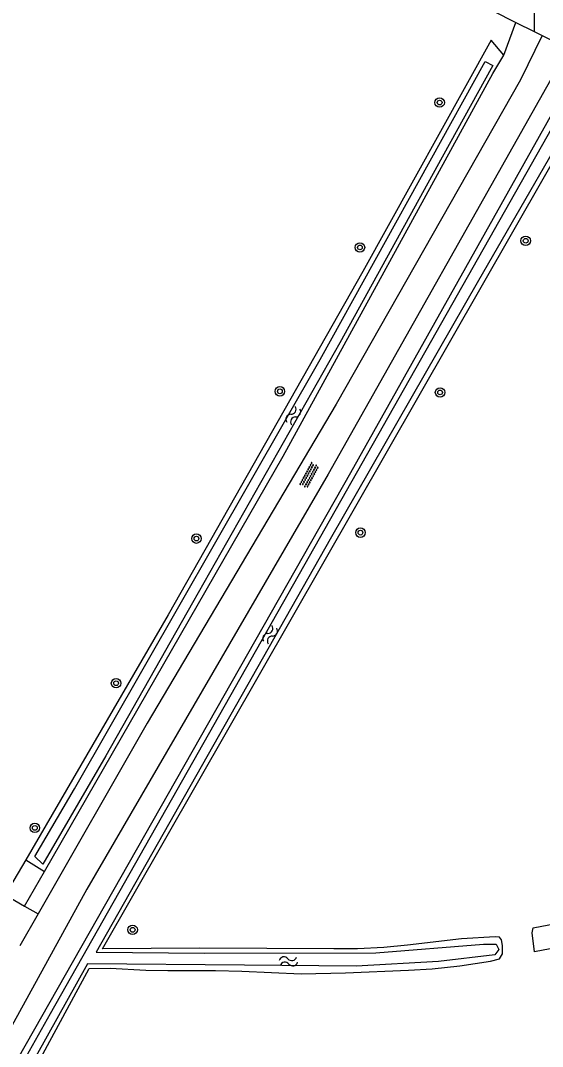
# Model space of a CAD drawing. Extents: x 128999 to 131010, y 395498 to 399007.
# Drawn here: x 129632.7 to 129676.5, y 398125.4 to 398211.6 of the extents above; entities that cross this region are included whole.
import ezdxf

# ---------------------------------------------------------------- set-up
doc = ezdxf.new("R2010")
doc.units = 0
for name, color, linetype in [('gg-knt-onverhard', 7, 'Continuous'), ('gg-knt-verharding', 7, 'Continuous'), ('gg-kntw-bovenkant insteek waterloop', 7, 'Continuous'), ('gg-kntw-waterlijn', 7, 'Continuous'), ('gt-grn-groengrens', 7, 'Continuous'), ('gt-grn-vlakafsluiter', 7, 'Continuous'), ('gt-symb-boom', 7, 'Continuous'), ('gt-symb-overige verharding', 7, 'Continuous'), ('gt-symb-watersymbool', 7, 'Continuous')]:
    doc.layers.add(name, color=color, linetype=linetype)

# ---------------------------------------------------------------- blocks, each defined once
blk = doc.blocks.new('gt0-BOOM')
at = {"layer": 'gt-symb-boom'}
for radius in [0.4, 0.2]:
    blk.add_circle((0, 0), radius, dxfattribs=at)
blk = doc.blocks.new('gt0-WA')
at = {"layer": 'gt-symb-watersymbool'}
for centre, start, end in [((-0.323, 0.022), 28.07249, 151.92751), ((0.427, 0.422), 208.07248, 331.92751), ((-0.323, -0.428), 28.07249, 151.92751), ((0.427, -0.028), 208.07248, 331.92751)]:
    blk.add_arc(centre, 0.425, start, end, dxfattribs=at)
blk = doc.blocks.new('gt0-OVH')
at = {"layer": 'gt-symb-overige verharding'}
for points in [[(-0.972, 0.298), (-0.967, 0.308), (-0.965, 0.319), (-0.966, 0.33), (-0.971, 0.34), (-0.978, 0.348), (-0.988, 0.353), (-0.999, 0.355), (-1.01, 0.354), (-1.02, 0.349), (-1.028, 0.342), (-1.033, 0.332), (-1.035, 0.321), (-1.034, 0.31), (-1.029, 0.3), (-1.022, 0.292), (-1.012, 0.287), (-1.001, 0.285), (-0.99, 0.286), (-0.98, 0.291)], [(-0.872, 0.106), (-0.867, 0.116), (-0.865, 0.126), (-0.866, 0.137), (-0.871, 0.147), (-0.878, 0.156), (-0.888, 0.161), (-0.899, 0.163), (-0.91, 0.162), (-0.92, 0.157), (-0.928, 0.15), (-0.933, 0.14), (-0.935, 0.129), (-0.934, 0.118), (-0.929, 0.108), (-0.922, 0.1), (-0.912, 0.095), (-0.901, 0.092), (-0.89, 0.094), (-0.88, 0.098)], [(-0.772, 0.298), (-0.767, 0.308), (-0.765, 0.319), (-0.766, 0.33), (-0.771, 0.34), (-0.778, 0.348), (-0.788, 0.353), (-0.799, 0.355), (-0.81, 0.354), (-0.82, 0.349), (-0.828, 0.342), (-0.833, 0.332), (-0.835, 0.321), (-0.834, 0.31), (-0.829, 0.3), (-0.822, 0.292), (-0.812, 0.287), (-0.801, 0.285), (-0.79, 0.286), (-0.78, 0.291)], [(-0.672, 0.106), (-0.667, 0.116), (-0.665, 0.126), (-0.666, 0.137), (-0.671, 0.147), (-0.678, 0.156), (-0.688, 0.161), (-0.699, 0.163), (-0.71, 0.162), (-0.72, 0.157), (-0.728, 0.15), (-0.733, 0.14), (-0.735, 0.129), (-0.734, 0.118), (-0.729, 0.108), (-0.722, 0.1), (-0.712, 0.095), (-0.701, 0.092), (-0.69, 0.094), (-0.68, 0.098)], [(-0.572, 0.298), (-0.567, 0.308), (-0.565, 0.319), (-0.566, 0.33), (-0.571, 0.34), (-0.578, 0.348), (-0.588, 0.353), (-0.599, 0.355), (-0.61, 0.354), (-0.62, 0.349), (-0.628, 0.342), (-0.633, 0.332), (-0.635, 0.321), (-0.634, 0.31), (-0.629, 0.3), (-0.622, 0.292), (-0.612, 0.287), (-0.601, 0.285), (-0.59, 0.286), (-0.58, 0.291)], [(-0.472, 0.106), (-0.467, 0.116), (-0.465, 0.126), (-0.466, 0.137), (-0.471, 0.147), (-0.478, 0.156), (-0.488, 0.161), (-0.499, 0.163), (-0.51, 0.162), (-0.52, 0.157), (-0.528, 0.15), (-0.533, 0.14), (-0.535, 0.129), (-0.534, 0.118), (-0.529, 0.108), (-0.522, 0.1), (-0.512, 0.095), (-0.501, 0.092), (-0.49, 0.094), (-0.48, 0.098)], [(-0.372, 0.298), (-0.367, 0.308), (-0.365, 0.319), (-0.366, 0.33), (-0.371, 0.34), (-0.378, 0.348), (-0.388, 0.353), (-0.399, 0.355), (-0.41, 0.354), (-0.42, 0.349), (-0.428, 0.342), (-0.433, 0.332), (-0.435, 0.321), (-0.434, 0.31), (-0.429, 0.3), (-0.422, 0.292), (-0.412, 0.287), (-0.401, 0.285), (-0.39, 0.286), (-0.38, 0.291)], [(-0.272, 0.106), (-0.267, 0.116), (-0.265, 0.126), (-0.266, 0.137), (-0.271, 0.147), (-0.278, 0.156), (-0.288, 0.161), (-0.299, 0.163), (-0.31, 0.162), (-0.32, 0.157), (-0.328, 0.15), (-0.333, 0.14), (-0.335, 0.129), (-0.334, 0.118), (-0.329, 0.108), (-0.322, 0.1), (-0.312, 0.095), (-0.301, 0.092), (-0.29, 0.094), (-0.28, 0.098)], [(-0.172, 0.298), (-0.167, 0.308), (-0.165, 0.319), (-0.166, 0.33), (-0.171, 0.34), (-0.178, 0.348), (-0.188, 0.353), (-0.199, 0.355), (-0.21, 0.354), (-0.22, 0.349), (-0.228, 0.342), (-0.233, 0.332), (-0.235, 0.321), (-0.234, 0.31), (-0.229, 0.3), (-0.222, 0.292), (-0.212, 0.287), (-0.201, 0.285), (-0.19, 0.286), (-0.18, 0.291)], [(-0.072, 0.106), (-0.067, 0.116), (-0.065, 0.126), (-0.066, 0.137), (-0.071, 0.147), (-0.078, 0.156), (-0.088, 0.161), (-0.099, 0.163), (-0.11, 0.162), (-0.12, 0.157), (-0.128, 0.15), (-0.133, 0.14), (-0.135, 0.129), (-0.134, 0.118), (-0.129, 0.108), (-0.122, 0.1), (-0.112, 0.095), (-0.101, 0.092), (-0.09, 0.094), (-0.08, 0.098)], [(0.028, 0.298), (0.033, 0.308), (0.035, 0.319), (0.034, 0.33), (0.029, 0.34), (0.022, 0.348), (0.012, 0.353), (0.001, 0.355), (-0.01, 0.354), (-0.02, 0.349), (-0.028, 0.342), (-0.033, 0.332), (-0.035, 0.321), (-0.034, 0.31), (-0.029, 0.3), (-0.022, 0.292), (-0.012, 0.287), (-0.001, 0.285), (0.01, 0.286), (0.02, 0.291)], [(0.128, 0.106), (0.133, 0.116), (0.135, 0.126), (0.134, 0.137), (0.129, 0.147), (0.122, 0.156), (0.112, 0.161), (0.101, 0.163), (0.09, 0.162), (0.08, 0.157), (0.072, 0.15), (0.067, 0.14), (0.065, 0.129), (0.066, 0.118), (0.071, 0.108), (0.078, 0.1), (0.088, 0.095), (0.099, 0.092), (0.11, 0.094), (0.12, 0.098)], [(0.228, 0.298), (0.233, 0.308), (0.235, 0.319), (0.234, 0.33), (0.229, 0.34), (0.222, 0.348), (0.212, 0.353), (0.201, 0.355), (0.19, 0.354), (0.18, 0.349), (0.172, 0.342), (0.167, 0.332), (0.165, 0.321), (0.166, 0.31), (0.171, 0.3), (0.178, 0.292), (0.188, 0.287), (0.199, 0.285), (0.21, 0.286), (0.22, 0.291)], [(0.328, 0.106), (0.333, 0.116), (0.335, 0.126), (0.334, 0.137), (0.329, 0.147), (0.322, 0.156), (0.312, 0.161), (0.301, 0.163), (0.29, 0.162), (0.28, 0.157), (0.272, 0.15), (0.267, 0.14), (0.265, 0.129), (0.266, 0.118), (0.271, 0.108), (0.278, 0.1), (0.288, 0.095), (0.299, 0.092), (0.31, 0.094), (0.32, 0.098)], [(0.428, 0.298), (0.433, 0.308), (0.435, 0.319), (0.434, 0.33), (0.429, 0.34), (0.422, 0.348), (0.412, 0.353), (0.401, 0.355), (0.39, 0.354), (0.38, 0.349), (0.372, 0.342), (0.367, 0.332), (0.365, 0.321), (0.366, 0.31), (0.371, 0.3), (0.378, 0.292), (0.388, 0.287), (0.399, 0.285), (0.41, 0.286), (0.42, 0.291)], [(0.528, 0.106), (0.533, 0.116), (0.535, 0.126), (0.534, 0.137), (0.529, 0.147), (0.522, 0.156), (0.512, 0.161), (0.501, 0.163), (0.49, 0.162), (0.48, 0.157), (0.472, 0.15), (0.467, 0.14), (0.465, 0.129), (0.466, 0.118), (0.471, 0.108), (0.478, 0.1), (0.488, 0.095), (0.499, 0.092), (0.51, 0.094), (0.52, 0.098)], [(0.628, 0.298), (0.633, 0.308), (0.635, 0.319), (0.634, 0.33), (0.629, 0.34), (0.622, 0.348), (0.612, 0.353), (0.601, 0.355), (0.59, 0.354), (0.58, 0.349), (0.572, 0.342), (0.567, 0.332), (0.565, 0.321), (0.566, 0.31), (0.571, 0.3), (0.578, 0.292), (0.588, 0.287), (0.599, 0.285), (0.61, 0.286), (0.62, 0.291)], [(0.728, 0.106), (0.733, 0.116), (0.735, 0.126), (0.734, 0.137), (0.729, 0.147), (0.722, 0.156), (0.712, 0.161), (0.701, 0.163), (0.69, 0.162), (0.68, 0.157), (0.672, 0.15), (0.667, 0.14), (0.665, 0.129), (0.666, 0.118), (0.671, 0.108), (0.678, 0.1), (0.688, 0.095), (0.699, 0.092), (0.71, 0.094), (0.72, 0.098)], [(0.828, 0.298), (0.833, 0.308), (0.835, 0.319), (0.834, 0.33), (0.829, 0.34), (0.822, 0.348), (0.812, 0.353), (0.801, 0.355), (0.79, 0.354), (0.78, 0.349), (0.772, 0.342), (0.767, 0.332), (0.765, 0.321), (0.766, 0.31), (0.771, 0.3), (0.778, 0.292), (0.788, 0.287), (0.799, 0.285), (0.81, 0.286), (0.82, 0.291)], [(0.928, 0.106), (0.933, 0.116), (0.935, 0.126), (0.934, 0.137), (0.929, 0.147), (0.922, 0.156), (0.912, 0.161), (0.901, 0.163), (0.89, 0.162), (0.88, 0.157), (0.872, 0.15), (0.867, 0.14), (0.865, 0.129), (0.866, 0.118), (0.871, 0.108), (0.878, 0.1), (0.888, 0.095), (0.899, 0.092), (0.91, 0.094), (0.92, 0.098)], [(1.028, 0.298), (1.033, 0.308), (1.035, 0.319), (1.034, 0.33), (1.029, 0.34), (1.022, 0.348), (1.012, 0.353), (1.001, 0.355), (0.99, 0.354), (0.98, 0.349), (0.972, 0.342), (0.967, 0.332), (0.965, 0.321), (0.966, 0.31), (0.971, 0.3), (0.978, 0.292), (0.988, 0.287), (0.999, 0.285), (1.01, 0.286), (1.02, 0.291)], [(-0.972, -0.142), (-0.967, -0.132), (-0.965, -0.121), (-0.966, -0.11), (-0.971, -0.1), (-0.978, -0.092), (-0.988, -0.087), (-0.999, -0.085), (-1.01, -0.086), (-1.02, -0.091), (-1.028, -0.098), (-1.033, -0.108), (-1.035, -0.119), (-1.034, -0.13), (-1.029, -0.14), (-1.022, -0.148), (-1.012, -0.153), (-1.001, -0.155), (-0.99, -0.154), (-0.98, -0.149)], [(-0.872, -0.334), (-0.867, -0.324), (-0.865, -0.314), (-0.866, -0.303), (-0.871, -0.293), (-0.878, -0.284), (-0.888, -0.279), (-0.899, -0.277), (-0.91, -0.278), (-0.92, -0.283), (-0.928, -0.29), (-0.933, -0.3), (-0.935, -0.311), (-0.934, -0.322), (-0.929, -0.332), (-0.922, -0.34), (-0.912, -0.345), (-0.901, -0.348), (-0.89, -0.346), (-0.88, -0.342)], [(-0.772, -0.142), (-0.767, -0.132), (-0.765, -0.121), (-0.766, -0.11), (-0.771, -0.1), (-0.778, -0.092), (-0.788, -0.087), (-0.799, -0.085), (-0.81, -0.086), (-0.82, -0.091), (-0.828, -0.098), (-0.833, -0.108), (-0.835, -0.119), (-0.834, -0.13), (-0.829, -0.14), (-0.822, -0.148), (-0.812, -0.153), (-0.801, -0.155), (-0.79, -0.154), (-0.78, -0.149)], [(-0.672, -0.334), (-0.667, -0.324), (-0.665, -0.314), (-0.666, -0.303), (-0.671, -0.293), (-0.678, -0.284), (-0.688, -0.279), (-0.699, -0.277), (-0.71, -0.278), (-0.72, -0.283), (-0.728, -0.29), (-0.733, -0.3), (-0.735, -0.311), (-0.734, -0.322), (-0.729, -0.332), (-0.722, -0.34), (-0.712, -0.345), (-0.701, -0.348), (-0.69, -0.346), (-0.68, -0.342)], [(-0.572, -0.142), (-0.567, -0.132), (-0.565, -0.121), (-0.566, -0.11), (-0.571, -0.1), (-0.578, -0.092), (-0.588, -0.087), (-0.599, -0.085), (-0.61, -0.086), (-0.62, -0.091), (-0.628, -0.098), (-0.633, -0.108), (-0.635, -0.119), (-0.634, -0.13), (-0.629, -0.14), (-0.622, -0.148), (-0.612, -0.153), (-0.601, -0.155), (-0.59, -0.154), (-0.58, -0.149)], [(-0.472, -0.334), (-0.467, -0.324), (-0.465, -0.314), (-0.466, -0.303), (-0.471, -0.293), (-0.478, -0.284), (-0.488, -0.279), (-0.499, -0.277), (-0.51, -0.278), (-0.52, -0.283), (-0.528, -0.29), (-0.533, -0.3), (-0.535, -0.311), (-0.534, -0.322), (-0.529, -0.332), (-0.522, -0.34), (-0.512, -0.345), (-0.501, -0.348), (-0.49, -0.346), (-0.48, -0.342)], [(-0.372, -0.142), (-0.367, -0.132), (-0.365, -0.121), (-0.366, -0.11), (-0.371, -0.1), (-0.378, -0.092), (-0.388, -0.087), (-0.399, -0.085), (-0.41, -0.086), (-0.42, -0.091), (-0.428, -0.098), (-0.433, -0.108), (-0.435, -0.119), (-0.434, -0.13), (-0.429, -0.14), (-0.422, -0.148), (-0.412, -0.153), (-0.401, -0.155), (-0.39, -0.154), (-0.38, -0.149)], [(-0.272, -0.334), (-0.267, -0.324), (-0.265, -0.314), (-0.266, -0.303), (-0.271, -0.293), (-0.278, -0.284), (-0.288, -0.279), (-0.299, -0.277), (-0.31, -0.278), (-0.32, -0.283), (-0.328, -0.29), (-0.333, -0.3), (-0.335, -0.311), (-0.334, -0.322), (-0.329, -0.332), (-0.322, -0.34), (-0.312, -0.345), (-0.301, -0.348), (-0.29, -0.346), (-0.28, -0.342)], [(-0.172, -0.142), (-0.167, -0.132), (-0.165, -0.121), (-0.166, -0.11), (-0.171, -0.1), (-0.178, -0.092), (-0.188, -0.087), (-0.199, -0.085), (-0.21, -0.086), (-0.22, -0.091), (-0.228, -0.098), (-0.233, -0.108), (-0.235, -0.119), (-0.234, -0.13), (-0.229, -0.14), (-0.222, -0.148), (-0.212, -0.153), (-0.201, -0.155), (-0.19, -0.154), (-0.18, -0.149)], [(-0.072, -0.334), (-0.067, -0.324), (-0.065, -0.314), (-0.066, -0.303), (-0.071, -0.293), (-0.078, -0.284), (-0.088, -0.279), (-0.099, -0.277), (-0.11, -0.278), (-0.12, -0.283), (-0.128, -0.29), (-0.133, -0.3), (-0.135, -0.311), (-0.134, -0.322), (-0.129, -0.332), (-0.122, -0.34), (-0.112, -0.345), (-0.101, -0.348), (-0.09, -0.346), (-0.08, -0.342)], [(0.028, -0.142), (0.033, -0.132), (0.035, -0.121), (0.034, -0.11), (0.029, -0.1), (0.022, -0.092), (0.012, -0.087), (0.001, -0.085), (-0.01, -0.086), (-0.02, -0.091), (-0.028, -0.098), (-0.033, -0.108), (-0.035, -0.119), (-0.034, -0.13), (-0.029, -0.14), (-0.022, -0.148), (-0.012, -0.153), (-0.001, -0.155), (0.01, -0.154), (0.02, -0.149)], [(0.128, -0.334), (0.133, -0.324), (0.135, -0.314), (0.134, -0.303), (0.129, -0.293), (0.122, -0.284), (0.112, -0.279), (0.101, -0.277), (0.09, -0.278), (0.08, -0.283), (0.072, -0.29), (0.067, -0.3), (0.065, -0.311), (0.066, -0.322), (0.071, -0.332), (0.078, -0.34), (0.088, -0.345), (0.099, -0.348), (0.11, -0.346), (0.12, -0.342)], [(0.228, -0.142), (0.233, -0.132), (0.235, -0.121), (0.234, -0.11), (0.229, -0.1), (0.222, -0.092), (0.212, -0.087), (0.201, -0.085), (0.19, -0.086), (0.18, -0.091), (0.172, -0.098), (0.167, -0.108), (0.165, -0.119), (0.166, -0.13), (0.171, -0.14), (0.178, -0.148), (0.188, -0.153), (0.199, -0.155), (0.21, -0.154), (0.22, -0.149)], [(0.328, -0.334), (0.333, -0.324), (0.335, -0.314), (0.334, -0.303), (0.329, -0.293), (0.322, -0.284), (0.312, -0.279), (0.301, -0.277), (0.29, -0.278), (0.28, -0.283), (0.272, -0.29), (0.267, -0.3), (0.265, -0.311), (0.266, -0.322), (0.271, -0.332), (0.278, -0.34), (0.288, -0.345), (0.299, -0.348), (0.31, -0.346), (0.32, -0.342)], [(0.428, -0.142), (0.433, -0.132), (0.435, -0.121), (0.434, -0.11), (0.429, -0.1), (0.422, -0.092), (0.412, -0.087), (0.401, -0.085), (0.39, -0.086), (0.38, -0.091), (0.372, -0.098), (0.367, -0.108), (0.365, -0.119), (0.366, -0.13), (0.371, -0.14), (0.378, -0.148), (0.388, -0.153), (0.399, -0.155), (0.41, -0.154), (0.42, -0.149)], [(0.528, -0.334), (0.533, -0.324), (0.535, -0.314), (0.534, -0.303), (0.529, -0.293), (0.522, -0.284), (0.512, -0.279), (0.501, -0.277), (0.49, -0.278), (0.48, -0.283), (0.472, -0.29), (0.467, -0.3), (0.465, -0.311), (0.466, -0.322), (0.471, -0.332), (0.478, -0.34), (0.488, -0.345), (0.499, -0.348), (0.51, -0.346), (0.52, -0.342)], [(0.628, -0.142), (0.633, -0.132), (0.635, -0.121), (0.634, -0.11), (0.629, -0.1), (0.622, -0.092), (0.612, -0.087), (0.601, -0.085), (0.59, -0.086), (0.58, -0.091), (0.572, -0.098), (0.567, -0.108), (0.565, -0.119), (0.566, -0.13), (0.571, -0.14), (0.578, -0.148), (0.588, -0.153), (0.599, -0.155), (0.61, -0.154), (0.62, -0.149)], [(0.728, -0.334), (0.733, -0.324), (0.735, -0.314), (0.734, -0.303), (0.729, -0.293), (0.722, -0.284), (0.712, -0.279), (0.701, -0.277), (0.69, -0.278), (0.68, -0.283), (0.672, -0.29), (0.667, -0.3), (0.665, -0.311), (0.666, -0.322), (0.671, -0.332), (0.678, -0.34), (0.688, -0.345), (0.699, -0.348), (0.71, -0.346), (0.72, -0.342)], [(0.828, -0.142), (0.833, -0.132), (0.835, -0.121), (0.834, -0.11), (0.829, -0.1), (0.822, -0.092), (0.812, -0.087), (0.801, -0.085), (0.79, -0.086), (0.78, -0.091), (0.772, -0.098), (0.767, -0.108), (0.765, -0.119), (0.766, -0.13), (0.771, -0.14), (0.778, -0.148), (0.788, -0.153), (0.799, -0.155), (0.81, -0.154), (0.82, -0.149)], [(0.928, -0.334), (0.933, -0.324), (0.935, -0.314), (0.934, -0.303), (0.929, -0.293), (0.922, -0.284), (0.912, -0.279), (0.901, -0.277), (0.89, -0.278), (0.88, -0.283), (0.872, -0.29), (0.867, -0.3), (0.865, -0.311), (0.866, -0.322), (0.871, -0.332), (0.878, -0.34), (0.888, -0.345), (0.899, -0.348), (0.91, -0.346), (0.92, -0.342)], [(1.028, -0.142), (1.033, -0.132), (1.035, -0.121), (1.034, -0.11), (1.029, -0.1), (1.022, -0.092), (1.012, -0.087), (1.001, -0.085), (0.99, -0.086), (0.98, -0.091), (0.972, -0.098), (0.967, -0.108), (0.965, -0.119), (0.966, -0.13), (0.971, -0.14), (0.978, -0.148), (0.988, -0.153), (0.999, -0.155), (1.01, -0.154), (1.02, -0.149)]]:
    blk.add_lwpolyline(points, close=True, dxfattribs=at)

msp = doc.modelspace()

# ---------------------------------------------------------------- linework, layer by layer
at = {"layer": 'gg-knt-onverhard'}
for p, q in [((129631.377, 398138.152), (129633.007, 398137.221)), ((129634.149, 398136.568), (129632.616, 398133.884)), ((129633.007, 398137.221), (129634.149, 398136.568))]:
    msp.add_line(p, q, dxfattribs=at)
for points in [[(129676.52, 398210.364), (129674.7, 398206.659), (129659.197, 398179.379), (129643.306, 398152.588), (129634.149, 398136.568)], [(129678.814, 398209.218), (129677.483, 398207.13), (129658.521, 398173.515), (129638.254, 398138.648), (129622.338, 398109.708), (129606.406, 398081.892), (129600.085, 398069.326)]]:
    msp.add_lwpolyline(points, dxfattribs=at)
at = {"layer": 'gg-knt-verharding'}
for p, q in [((129675.847, 398215.823), (129675.841, 398210.704)), ((129675.841, 398210.704), (129676.52, 398210.364)), ((129676.52, 398210.364), (129678.814, 398209.218))]:
    msp.add_line(p, q, dxfattribs=at)
at = {"layer": 'gg-kntw-bovenkant insteek waterloop'}
msp.add_line((129633.102, 398141.102), (129634.693, 398140.123), dxfattribs=at)
for points in [[(129673.301, 398208.722), (129672.219, 398209.991), (129661.449, 398190.549), (129645.068, 398161.684), (129633.102, 398141.102)], [(129680.138, 398208.777), (129660.405, 398173.627), (129623.748, 398109.178), (129602.578, 398070.899)], [(129634.693, 398140.123), (129654.753, 398175.029), (129672.37, 398207.186), (129673.301, 398208.722)], [(129632.718, 398121.421), (129638.445, 398131.966), (129640.205, 398131.995), (129643.204, 398131.839), (129645.055, 398131.794), (129649.055, 398131.799), (129651.256, 398131.746), (129656.251, 398131.537), (129659.986, 398131.599), (129665.283, 398131.831), (129667.28, 398131.954), (129669.604, 398132.199), (129672.181, 398132.58), (129672.936, 398132.778), (129673.166, 398133.201), (129673.175, 398133.916), (129673.097, 398134.372), (129672.929, 398134.617), (129672.57, 398134.647), (129669.73, 398134.457), (129665.187, 398133.919), (129663.199, 398133.739), (129661, 398133.632), (129659, 398133.611), (129647.727, 398133.676), (129639.564, 398133.625), (129682.038, 398207.814)], [(129762.763, 398160.144), (129753.603, 398157.113), (129735.015, 398150.905), (129716.645, 398143.586), (129709.91, 398140.838), (129706.712, 398139.627), (129703.507, 398138.518), (129699.976, 398137.748), (129690.111, 398136.092), (129675.865, 398133.359), (129675.666, 398134.983), (129675.744, 398135.396), (129687.364, 398137.616), (129700.916, 398140.001), (129707.891, 398142.15), (129718.978, 398146.483), (129734.715, 398152.523), (129757.817, 398160.172), (129762.082, 398161.76)]]:
    msp.add_lwpolyline(points, dxfattribs=at)
at = {"layer": 'gg-kntw-waterlijn'}
for points in [[(129671.734, 398208.179), (129672.375, 398207.84), (129668.12, 398200.147), (129659.496, 398184.555), (129647.112, 398162.705), (129639.825, 398149.85), (129634.55, 398140.745), (129633.881, 398141.373)], [(129633.881, 398141.373), (129637.192, 398147.068), (129657.853, 398183.156), (129671.734, 398208.179)], [(129602.988, 398070.596), (129611.263, 398085.469), (129623.56, 398107.569), (129635.181, 398128.185), (129680.043, 398207.371), (129681.009, 398206.824), (129671.15, 398189.78), (129658.701, 398168.038), (129639.023, 398133.35), (129648.173, 398133.265), (129662.533, 398133.294), (129671.577, 398134.009), (129672.659, 398134.018), (129672.878, 398133.563), (129672.525, 398133.107), (129667.795, 398132.548), (129660.881, 398132.161), (129651.507, 398132.246), (129638.303, 398132.365), (129628.097, 398114.127), (129617.178, 398094.454), (129610.138, 398081.77), (129605.493, 398073.132), (129604.011, 398069.838)]]:
    msp.add_lwpolyline(points, dxfattribs=at)
at = {"layer": 'gt-grn-groengrens'}
for p, q in [((129674.303, 398211.465), (129675.841, 398210.704)), ((129633.102, 398141.102), (129631.377, 398138.152)), ((129633.007, 398137.221), (129634.693, 398140.123))]:
    msp.add_line(p, q, dxfattribs=at)
at = {"layer": 'gt-grn-vlakafsluiter'}
for p in [(129672.366, 398212.447), (129673.301, 398208.722)]:
    msp.add_line(p, (129674.303, 398211.465), dxfattribs=at)

# ---------------------------------------------------------------- block references
at = {"layer": 'gt-symb-boom'}
for p in [(129667.895, 398204.736), (129675.129, 398193.12), (129661.197, 398192.561), (129654.467, 398180.47), (129667.931, 398180.376), (129647.456, 398168.096), (129661.238, 398168.596), (129640.7, 398155.943), (129633.871, 398143.786), (129642.09, 398135.223)]:
    msp.add_blockref('gt0-BOOM', p, dxfattribs=at)
at = {"layer": 'gt-symb-overige verharding', "rotation": 61.590641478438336}
msp.add_blockref('gt0-OVH', (129656.94, 398173.41), dxfattribs=at)
at = {"layer": 'gt-symb-watersymbool'}
for p, rotation in [((129655.622, 398178.476), -118.30852047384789), ((129653.674, 398160.062), -118.30852047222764), ((129655.234, 398132.578), -169.10581701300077)]:
    msp.add_blockref('gt0-WA', p, dxfattribs=dict(at, rotation=rotation))

doc.saveas('drawing.dxf')
